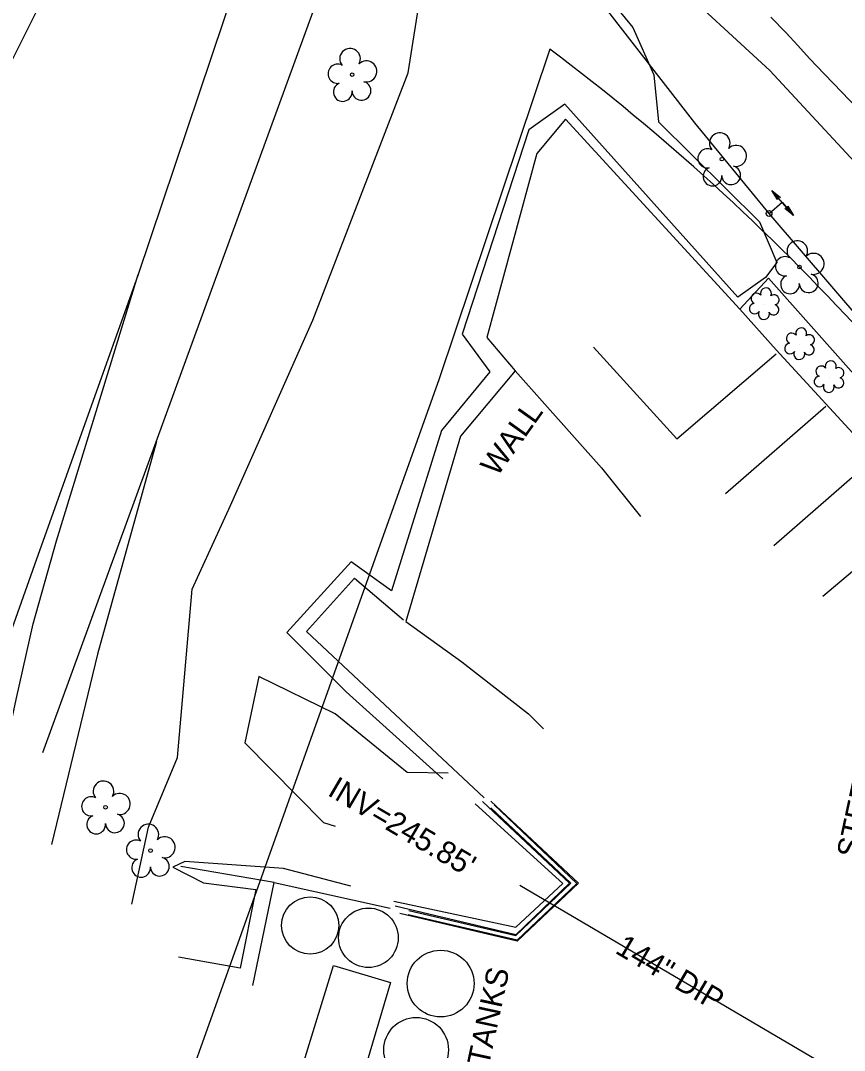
# Model space of a CAD drawing. Extents: x 2100323 to 2109811, y 740376 to 749755.
# Drawn here: x 2105950.8 to 2106099.4, y 744810.5 to 744996.1 of the extents above; entities that cross this region are included whole.
import ezdxf

# ---------------------------------------------------------------- set-up
doc = ezdxf.new("R2010")
doc.units = 0
for name, color, linetype in [('Exist Building', 7, 'Continuous'), ('Exist Building Text', 7, 'Continuous'), ('Exist Horizontal Alignment', 7, 'Continuous'), ('Exist Other Culture AG Tank', 7, 'Continuous'), ('Exist Other Culture AG Tank Text', 7, 'Continuous'), ('Exist Other Culture Area Outline', 7, 'Continuous'), ('Exist Other Culture Billboard Cableway Text', 7, 'Continuous'), ('Exist Railroads Standard Gauge', 7, 'Continuous'), ('Exist Right of Way Line', 7, 'Continuous'), ('Exist Roads EOP', 7, 'Continuous'), ('Exist Roads EOP Other', 7, 'Continuous'), ('Exist Structure Minor Head and End Wall', 7, 'Continuous'), ('Exist Structure Minor Pipes CMP 96 Inch', 7, 'Continuous'), ('Exist Structure Minor Pipes CMP 96 Inch Text', 7, 'Continuous'), ('Exist Structure Minor Pipes RCP 96 Inch Invert', 7, 'Continuous'), ('Exist Utilities Gas Change of Service SUE CELL', 7, 'Continuous'), ('Exist Utilities Gas UG Line SUE LOS B', 7, 'Continuous'), ('Exist Utilities Gas UG Line SUE LOS C', 7, 'Continuous'), ('Exist Utilities Telephone UG FO SUE LOS C', 7, 'Continuous'), ('Exist Vegetation Hedge Row', 7, 'Continuous'), ('Exist Vegetation Shrub CELL', 7, 'Continuous'), ('Exist Vegetation Tree CELL', 7, 'Continuous')]:
    doc.layers.add(name, color=color, linetype=linetype)

msp = doc.modelspace()

# ---------------------------------------------------------------- linework, layer by layer
at = {"layer": 'Exist Building'}
msp.add_line((2105996.49, 744840.75), (2105979.69, 744843.67), dxfattribs=at)
for points in [[(2106080.5, 744944.12), (2106049.04, 744978.38), (2106043.86, 744972.16), (2106034.85, 744938.99), (2106040, 744933.02)], [(2106122.09, 744898.66), (2106127.51, 744902.68), (2106085.66, 744949.7), (2106080.5, 744944.12)], [(2106122.09, 744898.66), (2106113.34, 744908.13), (2106104.34, 744918.06), (2106087.04, 744936.79), (2106080.5, 744944.12)], [(2106054.11, 744937.25), (2106069.15, 744920.72), (2106087.06, 744936.06)], [(2106040, 744933.02), (2106030.1, 744921.24), (2106020.24, 744887.81), (2106030.37, 744880.52), (2106042.38, 744871.16), (2106045.09, 744868.44)], [(2106040, 744933.02), (2106055.56, 744915.51), (2106062.58, 744906.71)], [(2106096.03, 744926.59), (2106077.91, 744910.82)], [(2105975.29, 744920.26), (2105964.62, 744881.9), (2105956.34, 744847.59)], [(2106104.48, 744917.02), (2106086.62, 744901.48)], [(2106113.38, 744907.42), (2106095.51, 744892.31)], [(2106034.37, 744856.01), (2106002.35, 744886.04), (2106010.97, 744895.61), (2106019.83, 744888.14)], [(2105992.65, 744822.21), (2105996.49, 744840.75), (2106017.41, 744836.12)]]:
    msp.add_lwpolyline(points, dxfattribs=at)
at = {"layer": 'Exist Horizontal Alignment'}
msp.add_arc((2105802.46, 744665.94), 450, 42.3232, 59.8264, dxfattribs=at)
at = {"layer": 'Exist Other Culture AG Tank'}
for centre, radius in [((2106003.01, 744833.03), 5.16), ((2106013.51, 744830.8), 5.37), ((2106026.54, 744822.55), 6.02), ((2106022.12, 744810.61), 5.83)]:
    msp.add_circle(centre, radius, dxfattribs=at)
at = {"layer": 'Exist Other Culture Area Outline'}
msp.add_lwpolyline([(2106001.87, 744808.42), (2106007.21, 744825.82), (2106017.47, 744822.74), (2106012.65, 744806.36)], dxfattribs=at)
at = {"layer": 'Exist Railroads Standard Gauge'}
for points in [[(2105991.73, 745009.21), (2105971.96, 744950.37), (2105953.26, 744898.03), (2105940.21, 744861.39)], [(2105946.76, 744859.01), (2105949.94, 744873.75), (2105953.04, 744887.38), (2105957.26, 744902.38), (2105971.96, 744950.37)]]:
    msp.add_lwpolyline(points, dxfattribs=at)
at = {"layer": 'Exist Right of Way Line'}
msp.add_lwpolyline([(2106046.25, 744990.95), (2106026.29, 744931.54), (2105939.21, 744687.85)], dxfattribs=at)
msp.add_arc((2105802.46, 744665.94), 406.28, 42.3232, 53.1267, dxfattribs=at)
at = {"layer": 'Exist Roads EOP'}
msp.add_lwpolyline([(2106086.08, 744996.74), (2106088.88, 744993.9), (2106091, 744991.61), (2106093.09, 744989.32), (2106095.77, 744986.47), (2106098.91, 744983.21), (2106101.6, 744980.39)], dxfattribs=at)
at = {"layer": 'Exist Roads EOP Other'}
msp.add_lwpolyline([(2106199.34, 744862.69), (2106184.57, 744878.95), (2106169.27, 744895.54), (2106153.14, 744912.63), (2106137.5, 744929.72), (2106123.44, 744945.68), (2106106.55, 744964.89), (2106085.93, 744987.12), (2106067.22, 745004.39), (2106062.3, 745008.89), (2106048.92, 745019.47), (2106033.81, 745028.91), (2106013.87, 745040.33), (2106012.24, 745041.33)], dxfattribs=at)
at = {"layer": 'Exist Structure Minor Head and End Wall'}
for points in [[(2106018.11, 744837.42), (2106040.13, 744832.74), (2106048.57, 744840.59), (2106032.79, 744854.92)], [(2106034.09, 744855.35), (2106049.81, 744840.64), (2106040.08, 744831.34), (2106018.33, 744836.53)], [(2106035.62, 744855.43), (2106051.42, 744840.62), (2106040.33, 744830.17), (2106019.19, 744835.18)], [(2106036.22, 744854.77), (2106051.12, 744840.56), (2106040.37, 744830.37), (2106020.67, 744834.94)], [(2106020.79, 744835.72), (2106040.08, 744831.22), (2106050.01, 744840.66), (2106035.59, 744854.21)]]:
    msp.add_lwpolyline(points, dxfattribs=at)
at = {"layer": 'Exist Structure Minor Pipes CMP 96 Inch'}
msp.add_lwpolyline([(2106040.81, 744840.28), (2106219.57, 744735.23)], dxfattribs=at)
at = {"layer": 'Exist Utilities Gas Change of Service SUE CELL'}
for p, q in [((2106090.17, 744960.99), (2106086.29, 744965.52)), ((2106085.79, 744961.36), (2106088.13, 744963.37)), ((2106088.13, 744963.37), (2106090.17, 744960.99)), ((2106085.79, 744961.36), (2106085.79, 744961.36))]:
    msp.add_line(p, q, dxfattribs=at)
for points in [[(2106086.29, 744965.52), (2106087.83, 744964.25), (2106087.3, 744964.34), (2106087.31, 744963.85)], [(2106090.17, 744960.99), (2106088.63, 744962.26), (2106089.16, 744962.17), (2106089.15, 744962.66)]]:
    msp.add_lwpolyline(points, close=True, dxfattribs=at)
msp.add_circle((2106085.79, 744961.36), 0.517, dxfattribs=at)
at = {"layer": 'Exist Utilities Gas UG Line SUE LOS B'}
msp.add_lwpolyline([(2106085.79, 744961.36), (2106072.42, 744977.68), (2106055.46, 744999.53), (2106051.85, 745006.07), (2106052.08, 745013), (2106056.25, 745023.18), (2106084.38, 745081.7)], dxfattribs=at)
at = {"layer": 'Exist Utilities Gas UG Line SUE LOS C'}
msp.add_lwpolyline([(2106125.73, 744688.67), (2106149.9, 744731.71), (2106154.96, 744753.65), (2106154.22, 744781.73), (2106161.71, 744807.09), (2106168.1, 744844.38), (2106165.29, 744868.85), (2106085.79, 744961.36)], dxfattribs=at)
at = {"layer": 'Exist Utilities Telephone UG FO SUE LOS C'}
msp.add_lwpolyline([(2105954.76, 744864.21), (2106007.27, 745008.06), (2106046.87, 745122.63), (2106079.58, 745214.81)], dxfattribs=at)
at = {"layer": 'Exist Vegetation Hedge Row'}
for points in [[(2106009.04, 745032.21), (2106011.04, 745030.93), (2106031.01, 745019.69), (2106046.16, 745011.75), (2106057.05, 744999.97), (2106061.19, 744994.9), (2106065, 744986.36), (2106065.84, 744977.87), (2106084.08, 744959.88), (2106087.2, 744952.53), (2106085.11, 744949.81)], [(2105983.86, 745023.45), (2105969.31, 745025.57), (2105962.01, 745014.6), (2105943.8, 744978.22), (2105927.34, 744931.72), (2105918.27, 744897.48)], [(2105970.82, 744836.89), (2105973.83, 744850.75), (2105979.1, 744863.29), (2105981.74, 744893.62), (2105988.66, 744908.7), (2106003.46, 744942.1), (2106020.66, 744986.72), (2106023.1, 745002), (2106013.27, 745011.11), (2106003.27, 745015.8)], [(2106085.11, 744949.81), (2106080.16, 744946.29), (2106048.95, 744981.07), (2106042.45, 744976.46), (2106030.42, 744939.59), (2106035.42, 744932.8), (2106026.71, 744922.25), (2106017.67, 744893.36), (2106010.4, 744898.57), (2105998.77, 744885.86), (2106009.48, 744875.16), (2106026.95, 744859.47)], [(2106027.88, 744860.5), (2106020.49, 744860.62), (2106007.5, 744871.16), (2105993.72, 744877.89), (2105991.2, 744865.94), (2106005.42, 744851.58), (2106007.53, 744850.9)], [(2106010.33, 744840.1), (2105998.22, 744843.31), (2105980.41, 744844.58), (2105978.21, 744843.55), (2105983.75, 744840.73), (2105993.21, 744839.5), (2105990.37, 744825.31), (2105979.25, 744827.31)]]:
    msp.add_lwpolyline(points, dxfattribs=at)
at = {"layer": 'Exist Vegetation Shrub CELL'}
for p, q in [((2106084.99, 744944.92), (2106084.99, 744944.92)), ((2106091.35, 744937.71), (2106091.35, 744937.71)), ((2106096.68, 744931.77), (2106096.68, 744931.77))]:
    msp.add_line(p, q, dxfattribs=at)
for centre, radius, start, end in [((2106083.5, 744946.04), 0.968, 35.8908, 245.4216), ((2106085.22, 744946.96), 0.99, 334.8391, 200.4717), ((2106083.19, 744944.21), 0.955, 95.1099, 327.9534), ((2106086.66, 744945.78), 0.929, 284.4567, 126.0861), ((2106084.86, 744943.23), 0.984, 151.2797, 21.387), ((2106086.62, 744943.99), 0.937, 204.9913, 73.4601), ((2106089.87, 744938.84), 0.968, 35.8908, 245.4216), ((2106091.58, 744939.75), 0.99, 334.8391, 200.4717), ((2106089.55, 744937.01), 0.955, 95.1099, 327.9534), ((2106092.99, 744936.78), 0.937, 204.9913, 73.4601), ((2106093.03, 744938.58), 0.929, 284.4567, 126.0861), ((2106091.23, 744936.03), 0.984, 151.2797, 21.387), ((2106096.91, 744933.81), 0.99, 334.8391, 200.4717), ((2106095.2, 744932.9), 0.968, 35.8908, 245.4216), ((2106098.35, 744932.64), 0.929, 284.4567, 126.0861), ((2106094.88, 744931.07), 0.955, 95.1099, 327.9534), ((2106096.55, 744930.09), 0.984, 151.2797, 21.387), ((2106098.32, 744930.84), 0.937, 204.9913, 73.4601)]:
    msp.add_arc(centre, radius, start, end, dxfattribs=at)
at = {"layer": 'Exist Vegetation Tree CELL'}
for p, q in [((2106010.58, 744986.38), (2106010.58, 744986.38)), ((2106077.27, 744971.15), (2106077.27, 744971.15)), ((2106091.27, 744951.69), (2106091.27, 744951.69)), ((2105966.1, 744854.34), (2105966.1, 744854.34)), ((2105974.21, 744846.53), (2105974.21, 744846.53))]:
    msp.add_line(p, q, dxfattribs=at)
for centre in [(2106010.58, 744986.38), (2106077.27, 744971.15), (2106091.27, 744951.69), (2105966.1, 744854.34), (2105974.21, 744846.53)]:
    msp.add_circle(centre, 0.326, dxfattribs=at)
for centre, radius, start, end in [((2106010.2, 744989.25), 1.86, 330.1651, 219.7134), ((2106007.97, 744986.54), 1.73, 62.6636, 279.3457), ((2106013.13, 744986.97), 1.9, 257.1011, 134.1999), ((2106008.88, 744983.26), 1.69, 111.5671, 6.231), ((2106012.25, 744983.48), 1.7, 181.2822, 74.56), ((2106076.89, 744974.02), 1.86, 330.1651, 219.7134), ((2106074.67, 744971.3), 1.73, 62.6636, 279.3457), ((2106079.82, 744971.74), 1.9, 257.1011, 134.1999), ((2106075.57, 744968.03), 1.69, 111.5671, 6.231), ((2106078.95, 744968.25), 1.7, 181.2822, 74.56), ((2106090.88, 744954.57), 1.86, 330.1651, 219.7134), ((2106088.66, 744951.85), 1.73, 62.6636, 279.3457), ((2106093.81, 744952.28), 1.9, 257.1011, 134.1999), ((2106089.56, 744948.57), 1.69, 111.5671, 6.231), ((2106092.94, 744948.79), 1.7, 181.2822, 74.56), ((2105965.72, 744857.21), 1.86, 330.1651, 219.7134), ((2105963.5, 744854.49), 1.73, 62.6636, 279.3457), ((2105968.65, 744854.93), 1.9, 257.1011, 134.1999), ((2105964.4, 744851.22), 1.69, 111.5671, 6.231), ((2105967.78, 744851.44), 1.7, 181.2822, 74.56), ((2105973.82, 744849.41), 1.86, 330.1651, 219.7134), ((2105976.76, 744847.12), 1.9, 257.1011, 134.1999), ((2105971.6, 744846.69), 1.73, 62.6636, 279.3457), ((2105972.5, 744843.41), 1.69, 111.5671, 6.231), ((2105975.88, 744843.63), 1.7, 181.2822, 74.56)]:
    msp.add_arc(centre, radius, start, end, dxfattribs=at)

# ---------------------------------------------------------------- texts
at = {"layer": 'Exist Building Text'}
msp.add_text('WALL', height=4, rotation=54.5754, dxfattribs=at).set_placement((2106036.72, 744913.76))
at = {"layer": 'Exist Other Culture AG Tank Text'}
msp.add_text('TANKS', height=4, rotation=77.8136, dxfattribs=at).set_placement((2106035.21, 744807.53))
at = {"layer": 'Exist Other Culture Billboard Cableway Text'}
msp.add_text('STEEL', height=4, rotation=77.8136, dxfattribs=at).set_placement((2106101.83, 744844.94))
at = {"layer": 'Exist Structure Minor Pipes CMP 96 Inch Text'}
msp.add_text('144" DIP', height=4, rotation=329.5588, dxfattribs=at).set_placement((2106057.82, 744828.16))
at = {"layer": 'Exist Structure Minor Pipes RCP 96 Inch Invert'}
msp.add_text("INV=245.85'", height=4, rotation=329.5588, dxfattribs=at).set_placement((2106005.94, 744856.6))

doc.saveas('drawing.dxf')
